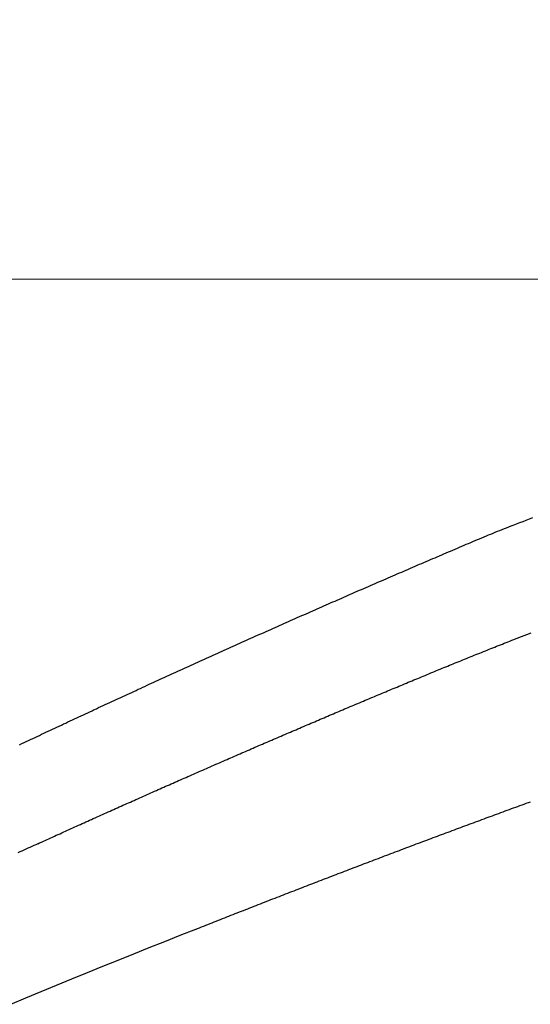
# Model space of a CAD drawing. Header units: millimetres. Extents: x -604189 to 881711, y -381903 to -7297.
# Tile 538 of 656: x -579668 to -579599, y -163963 to -163831. Entities that reach past the tile are written whole.
import ezdxf

# ---------------------------------------------------------------- set-up
doc = ezdxf.new("R2010")
doc.units = ezdxf.units.MM
doc.header["$LTSCALE"] = 100
doc.linetypes.add('0.5_0.5', pattern=[1, 0.5, -0.5])
doc.linetypes.add('ACAD_ISO04W100', pattern=[30.5, 24, -3, 0.5, -3])
doc.layers.get('Defpoints').update_dxf_attribs({"color": 30})
doc.layers.add('OPIS', color=7, linetype='Continuous')
doc.layers.add('strop osie', color=80, linetype='ACAD_ISO04W100', lineweight=5)
doc.styles.get("Standard").update_dxf_attribs({"font": 'romans.shx', "width": 0.5})
doc.dimstyles.new('1 50', dxfattribs={"dimtxt": 150, "dimasz": 80, "dimexe": 1, "dimexo": 1, "dimgap": 20, "dimtad": 1, "dimdec": 0, "dimlfac": 0.1, "dimtxsty": 'Standard', "dimblk": 'ARCHTICK', "dimcen": 200, "dimclrd": 2, "dimadec": 1, "dimazin": 0, "dimtfac": 1, "dimtdec": 0, "dimtmove": 0, "dimatfit": 3, "dimldrblk": 'ARCHTICK', "dimfxl": 120, "dimfxlon": 1, "dimtfill": 1, "dimarcsym": 0})

# ---------------------------------------------------------------- blocks, each defined once
blk = doc.blocks.new('_ArchTick')
at = {"layer": 'strop osie', "color": 0, "const_width": 0.15}
blk.add_lwpolyline([(-0.5, -0.5), (0.5, 0.5)], dxfattribs=at)
blk = doc.blocks.new('*D3294')
at = {"layer": 'Defpoints', "color": 0, "linetype": 'ByBlock', "lineweight": 5, "transparency": 16777216}
for p in [(-595783.13, -159420.3), (-593748.92, -159420.3), (-552118.94, -179940.3)]:
    blk.add_point(p, dxfattribs=at)
at = {"layer": 'OPIS', "color": 0, "linetype": 'Continuous', "lineweight": -2, "transparency": 16777216}
for p, q in [((-595723.13, -159420.3), (-595784.13, -159420.3)), ((-595723.13, -179940.3), (-595784.13, -179940.3))]:
    blk.add_line(p, q, dxfattribs=at)
at = {"layer": 'OPIS', "color": 2, "lineweight": -2, "transparency": 16777216}
blk.add_line((-595783.13, -179940.3), (-595783.13, -159420.3), dxfattribs=at)
at = {"layer": 'OPIS', "color": 2, "linetype": 'ByBlock', "lineweight": -2, "transparency": 16777216, "xscale": 80, "yscale": 80, "zscale": 80}
for p, rotation in [((-595783.13, -159420.3), 90), ((-595783.13, -179940.3), 270)]:
    blk.add_blockref('_ArchTick', p, dxfattribs=dict(at, rotation=rotation))
at = {"layer": 'OPIS', "color": 0, "linetype": 'ByBlock', "lineweight": 13, "transparency": 16777216, "insert": (-595878.13, -169680.3), "char_height": 150, "attachment_point": 5, "rotation": 90, "bg_fill": 3, "box_fill_scale": 1.1, "bg_fill_color": 256, "bg_fill_true_color": 13158600, "bg_fill_transparency": 0}
blk.add_mtext('2052', dxfattribs=at)

msp = doc.modelspace()

# ---------------------------------------------------------------- dimensions: what is measured, and where the dimension line sits
at = {"layer": 'OPIS', "color": 0, "linetype": 'ByBlock', "lineweight": 13}
dim = msp.add_linear_dim(base=(-595783.13, -159420.3), p1=(-552118.94, -179940.3), p2=(-593748.92, -159420.3), angle=90, dimstyle='1 50', override={"dimtmove": 1, "dimfxl": 60, "dimarcsym": 1}, dxfattribs=at)
dim.commit()
dim.dimension.update_dxf_attribs({"geometry": '*D3294', "text_midpoint": (-595878.13, -169680.3)})

# ---------------------------------------------------------------- next in the draw order: hatches: boundary and pattern name
at = {"layer": 'OPIS', "linetype": '0.5_0.5', "lineweight": 13}
h = msp.add_hatch(dxfattribs=at)
h.set_pattern_fill('ANSI37', color=0, scale=130)
h.set_pattern_definition([(45, (-597218.54, 256668.8), (-291.85832, 291.85832), []), (135, (-597218.54, 256668.8), (-291.85832, -291.85832), [])])
edge = h.paths.add_edge_path(flags=16)
edge.add_line((-570958.92, -168985.28), (-571058.92, -168985.28))
edge.add_line((-571058.92, -168985.28), (-572598.92, -168985.28))
edge.add_line((-572598.92, -168985.28), (-572598.92, -170470.3))
edge.add_line((-572598.92, -170470.3), (-570825.76, -170470.3))
edge.add_arc((-570508.92, -170339.1), 342.94, 180, 202.4936, ccw=False)
edge.add_arc((-570508.92, -170339.1), 342.94, 90, 180, ccw=False)
edge.add_line((-570508.92, -169996.16), (-570508.92, -169764.7))
edge.add_arc((-570058.92, -168985.28), 900, 180, 240, ccw=False)
edge = h.paths.add_edge_path(flags=17)
edge.add_line((-569358.92, -170085.28), (-569358.92, -168985.28))
edge.add_line((-569358.92, -168985.28), (-569358.92, -168985.28))
edge.add_line((-569358.92, -168985.28), (-569958.92, -168985.28))
edge.add_line((-569958.92, -168985.28), (-570058.92, -168985.28))
edge.add_line((-570058.92, -168985.28), (-570058.92, -168925.28))
edge.add_line((-570058.92, -168925.28), (-569958.92, -168925.28))
edge.add_line((-569958.92, -168925.28), (-569958.92, -168865.28))
edge.add_line((-569958.92, -168865.28), (-569358.92, -168865.28))
edge.add_line((-569358.92, -168865.28), (-569358.92, -166865.28))
edge.add_line((-569358.92, -166865.28), (-574098.92, -166865.29))
edge.add_line((-574098.92, -166865.29), (-574098.91, -171970.3))
edge.add_line((-574098.91, -171970.3), (-572608.91, -171970.3))
edge.add_line((-572608.91, -171970.3), (-571504.91, -170590.3))
edge.add_line((-571504.91, -170590.3), (-572718.92, -170590.3))
edge.add_line((-572718.92, -170590.3), (-572718.92, -168865.28))
edge.add_line((-572718.92, -168865.28), (-571058.92, -168865.28))
edge.add_line((-571058.92, -168865.28), (-571058.92, -168925.28))
edge.add_line((-571058.92, -168925.28), (-570958.92, -168925.28))
edge.add_line((-570958.92, -168925.28), (-570958.92, -168985.28))
edge.add_arc((-570058.92, -168985.28), 900, 180, 240)
edge.add_line((-570508.92, -169764.7), (-570508.92, -169996.16))
edge.add_arc((-570508.92, -170339.1), 342.94, 0, 90, ccw=False)
edge.add_arc((-570508.92, -170339.1), 342.94, 208.9799, 360, ccw=False)
edge.add_line((-570808.91, -170505.25), (-570808.91, -171171.09))
edge.add_arc((-570808.91, -171220.3), 49.21, 0, 90, ccw=False)
edge.add_arc((-570808.91, -171220.3), 49.21, 270, 360, ccw=False)
edge.add_line((-570808.91, -171269.51), (-570808.91, -171970.3))
edge.add_line((-570808.91, -171970.3), (-569358.91, -171970.3))
edge.add_line((-569358.91, -171970.3), (-569358.92, -170085.28))
h.paths.add_polyline_path([(-561118.92, -159870.3), (-590334.66, -159870.3), (-590334.66, -161470.3), (-562318.92, -161470.3), (-562318.92, -172095.29), (-561118.92, -172095.29), (-561118.92, -168350.3), (-552073.92, -168350.3), (-552073.92, -167150.3), (-561118.92, -167150.3)])
h.paths.add_polyline_path([(-572856.93, -169813.68), (-569451.07, -169813.68), (-569451.07, -169408.68), (-572856.93, -169408.68)], flags=16)
at = {"layer": 'OPIS', "linetype": 'ByBlock', "lineweight": 15}
h = msp.add_hatch(dxfattribs=at)
h.set_pattern_fill('ANSI37', color=0, scale=80, angle=45)
h.set_pattern_definition([(90, (-298582.96, 32475.8), (-254, 0), []), (180, (-298582.96, 32475.8), (-3e-14, -254), [])])
edge = h.paths.add_edge_path()
edge.add_arc((-579589.09, -167378.93), 50, 0, 90)
edge.add_line((-579589.09, -167328.93), (-579794.09, -167328.93))
edge.add_arc((-579794.09, -167378.93), 50, 89.9996, 180)
edge.add_line((-579844.09, -167378.93), (-579844.09, -167822.93))
edge.add_arc((-579794.09, -167822.93), 50, 180, 270)
edge.add_line((-579794.09, -167872.93), (-579589.09, -167872.93))
edge.add_arc((-579589.09, -167822.93), 50, 270.0014, 360)
edge.add_line((-579539.09, -167822.93), (-579539.09, -167378.93))
edge = h.paths.add_edge_path()
edge.add_arc((-579589.09, -167378.93), 50, 0, 90)
edge.add_line((-579589.09, -167328.93), (-579794.09, -167328.93))
edge.add_arc((-579794.09, -167378.93), 50, 89.9996, 180)
edge.add_line((-579844.09, -167378.93), (-579844.09, -167822.93))
edge.add_arc((-579794.09, -167822.93), 50, 180, 270)
edge.add_line((-579794.09, -167872.93), (-579589.09, -167872.93))
edge.add_arc((-579589.09, -167822.93), 50, 270.0014, 360)
edge.add_line((-579539.09, -167822.93), (-579539.09, -167378.93))
edge = h.paths.add_edge_path()
edge.add_line((-579899.09, -167300.93), (-579424.09, -167300.93))
edge.add_line((-579424.09, -167300.93), (-579424.09, -167900.93))
edge.add_line((-579424.09, -167900.93), (-579898.79, -167900.93))
edge.add_arc((-579899.09, -167892.94), 8, 180, 272.1285, ccw=False)
edge.add_line((-579907.09, -167892.94), (-579907.09, -167308.93))
edge.add_arc((-579899.09, -167308.93), 8, 90.0036, 180, ccw=False)
h.paths.add_polyline_path([(-581519.93, -164217.83), (-581520, -164223.09), (-581520.08, -164228.35), (-581520.16, -164233.62), (-581520.24, -164238.88), (-581520.32, -164244.14), (-581520.4, -164249.41), (-581520.49, -164254.67), (-581520.58, -164259.93), (-581520.67, -164265.19), (-581520.77, -164270.46), (-581520.86, -164275.72), (-581520.96, -164280.98), (-581521.06, -164286.24), (-581521.17, -164291.51), (-581521.28, -164296.77), (-581521.39, -164302.03), (-581521.5, -164307.29), (-581521.61, -164312.56), (-581521.73, -164317.82), (-581521.85, -164323.08), (-581521.97, -164328.34), (-581522.1, -164333.6), (-581522.22, -164338.87), (-581522.35, -164344.13), (-581522.49, -164349.39), (-581522.62, -164354.65), (-581522.76, -164359.91), (-581522.9, -164365.17), (-581523.04, -164370.44), (-581523.19, -164375.7), (-581523.34, -164380.96), (-581523.49, -164386.22), (-581523.64, -164391.48), (-581523.8, -164396.74), (-581523.95, -164402), (-581874.49, -164402), (-581874.66, -164396.2), (-581874.83, -164390.39), (-581875, -164384.59), (-581875.17, -164378.78), (-581875.33, -164372.98), (-581875.49, -164367.17), (-581875.64, -164361.36), (-581875.8, -164355.56), (-581875.95, -164349.75), (-581876.09, -164343.95), (-581876.23, -164338.14), (-581876.37, -164332.33), (-581876.51, -164326.53), (-581876.65, -164320.72), (-581876.78, -164314.91), (-581876.9, -164309.11), (-581877.03, -164303.3), (-581877.15, -164297.49), (-581877.27, -164291.69), (-581877.38, -164285.88), (-581877.5, -164280.07), (-581877.61, -164274.27), (-581877.71, -164268.46), (-581877.82, -164262.65), (-581877.92, -164256.85), (-581878.01, -164251.04), (-581878.11, -164245.23), (-581878.2, -164239.42), (-581878.29, -164233.62), (-581878.37, -164227.81), (-581878.45, -164222), (-581878.53, -164216.2), (-581878.61, -164210.39), (-581878.68, -164204.58), (-581878.75, -164198.77), (-581878.82, -164192.97), (-581878.88, -164187.16), (-581878.94, -164181.35), (-581879, -164175.54), (-581879.05, -164169.74), (-581879.1, -164163.93), (-581879.15, -164158.12), (-581879.19, -164152.31), (-581879.23, -164146.5), (-581879.27, -164140.7), (-581879.3, -164134.89), (-581879.33, -164129.08), (-581879.36, -164123.27), (-581879.39, -164117.46), (-581879.41, -164111.66), (-581879.44, -164105.85), (-581879.46, -164100.04), (-581879.47, -164094.23), (-581879.48, -164088.43), (-581879.47, -164082.62), (-581879.45, -164076.81), (-581879.41, -164071), (-581879.35, -164065.19), (-581879.27, -164059.39), (-581879.17, -164053.58), (-581879.05, -164047.77), (-581878.92, -164041.97), (-581878.76, -164036.16), (-581878.58, -164030.36), (-581878.38, -164024.55), (-581878.16, -164018.75), (-581877.91, -164012.94), (-581877.64, -164007.14), (-581877.34, -164001.34), (-581877.01, -163995.54), (-581876.64, -163989.75), (-581876.24, -163983.95), (-581875.8, -163978.16), (-581875.3, -163972.38), (-581874.75, -163966.59), (-581874.13, -163960.82), (-581873.42, -163955.06), (-581872.6, -163949.31), (-581871.67, -163943.57), (-581870.6, -163937.87), (-581869.36, -163932.19), (-581867.94, -163926.56), (-581866.3, -163920.99), (-581864.42, -163915.5), (-581862.25, -163910.11), (-581859.74, -163904.87), (-581856.87, -163899.82), (-581853.58, -163895.04), (-581849.85, -163890.59), (-581845.67, -163886.56), (-581841.11, -163882.98), (-581836.22, -163879.83), (-581831.1, -163877.11), (-581825.78, -163874.76), (-581820.34, -163872.76), (-581814.78, -163871.06), (-581809.15, -163869.64), (-581803.47, -163868.44), (-581797.75, -163867.44), (-581792, -163866.6), (-581786.23, -163865.9), (-581780.46, -163865.3), (-581774.67, -163864.78), (-581768.88, -163864.33), (-581763.09, -163863.96), (-581757.29, -163863.65), (-581751.49, -163863.39), (-581745.68, -163863.19), (-581739.87, -163863.03), (-581734.07, -163862.91), (-581728.26, -163862.82), (-581722.45, -163862.76), (-581716.65, -163862.73), (-581710.84, -163862.71), (-581705.03, -163862.7), (-581699.22, -163862.7), (-581693.96, -163862.7), (-581688.69, -163862.7), (-581683.43, -163862.72), (-581678.17, -163862.74), (-581672.9, -163862.79), (-581667.64, -163862.85), (-581662.38, -163862.94), (-581657.12, -163863.06), (-581651.86, -163863.22), (-581646.6, -163863.41), (-581641.34, -163863.64), (-581636.08, -163863.92), (-581630.83, -163864.25), (-581625.58, -163864.63), (-581620.33, -163865.08), (-581615.1, -163865.59), (-581609.86, -163866.17), (-581604.64, -163866.85), (-581599.44, -163867.64), (-581594.26, -163868.58), (-581589.12, -163869.68), (-581584.01, -163870.97), (-581578.97, -163872.47), (-581574.01, -163874.23), (-581569.15, -163876.26), (-581564.44, -163878.59), (-581559.9, -163881.25), (-581555.58, -163884.27), (-581551.55, -163887.65), (-581547.86, -163891.39), (-581544.53, -163895.47), (-581541.57, -163899.82), (-581538.95, -163904.39), (-581536.64, -163909.11), (-581534.61, -163913.97), (-581532.82, -163918.92), (-581531.24, -163923.94), (-581529.85, -163929.02), (-581528.64, -163934.14), (-581527.56, -163939.29), (-581526.62, -163944.47), (-581525.78, -163949.66), (-581525.05, -163954.88), (-581524.4, -163960.1), (-581523.82, -163965.33), (-581523.3, -163970.57), (-581522.84, -163975.81), (-581522.42, -163981.06), (-581522.04, -163986.31), (-581521.69, -163991.56), (-581521.36, -163996.81), (-581521.07, -164002.07), (-581520.8, -164007.32), (-581520.55, -164012.58), (-581520.32, -164017.84), (-581520.12, -164023.1), (-581519.93, -164028.36), (-581519.76, -164033.62), (-581519.61, -164038.88), (-581519.47, -164044.14), (-581519.35, -164049.41), (-581519.25, -164054.67), (-581519.17, -164059.93), (-581519.1, -164065.19), (-581519.04, -164070.46), (-581519, -164075.72), (-581518.98, -164080.98), (-581518.96, -164086.25), (-581518.96, -164091.51), (-581518.97, -164096.77), (-581518.99, -164102.04), (-581519.01, -164107.3), (-581519.03, -164112.56), (-581519.06, -164117.83), (-581519.08, -164123.09), (-581519.11, -164128.35), (-581519.13, -164133.62), (-581519.16, -164138.88), (-581519.2, -164144.14), (-581519.23, -164149.41), (-581519.27, -164154.67), (-581519.31, -164159.93), (-581519.35, -164165.2), (-581519.4, -164170.46), (-581519.45, -164175.72), (-581519.5, -164180.99), (-581519.55, -164186.25), (-581519.61, -164191.51), (-581519.67, -164196.78), (-581519.73, -164202.04), (-581519.79, -164207.3), (-581519.86, -164212.57)])
h.paths.add_polyline_path([(-582118.92, -164407.05), (-579418.92, -164407.05), (-579418.92, -162910.78), (-582118.92, -162910.78)])
h.paths.add_polyline_path([(-581950.72, -164839.22), (-581944.91, -164839.13), (-581939.1, -164839.03), (-581933.3, -164838.94), (-581927.49, -164838.85), (-581921.68, -164838.77), (-581915.87, -164838.69), (-581910.07, -164838.61), (-581904.26, -164838.53), (-581898.45, -164838.46), (-581892.64, -164838.39), (-581886.84, -164838.32), (-581881.03, -164838.26), (-581875.22, -164838.2), (-581869.41, -164838.14), (-581863.61, -164838.09), (-581857.8, -164838.04), (-581851.99, -164837.99), (-581846.18, -164837.95), (-581840.37, -164837.91), (-581834.57, -164837.87), (-581828.76, -164837.84), (-581822.95, -164837.81), (-581817.14, -164837.78), (-581811.34, -164837.75), (-581805.53, -164837.73), (-581799.72, -164837.7), (-581793.91, -164837.68), (-581788.1, -164837.67), (-581782.3, -164837.66), (-581776.49, -164837.67), (-581770.68, -164837.69), (-581764.87, -164837.73), (-581759.06, -164837.79), (-581753.26, -164837.87), (-581747.45, -164837.97), (-581741.64, -164838.09), (-581735.84, -164838.22), (-581730.03, -164838.38), (-581724.23, -164838.56), (-581718.42, -164838.76), (-581712.62, -164838.98), (-581706.81, -164839.23), (-581701.01, -164839.5), (-581695.21, -164839.8), (-581689.41, -164840.13), (-581683.62, -164840.5), (-581677.82, -164840.9), (-581672.03, -164841.35), (-581666.25, -164841.84), (-581660.46, -164842.39), (-581654.69, -164843.01), (-581648.93, -164843.72), (-581643.18, -164844.54), (-581637.44, -164845.47), (-581631.74, -164846.54), (-581626.06, -164847.78), (-581620.43, -164849.2), (-581614.86, -164850.84), (-581609.37, -164852.72), (-581603.98, -164854.9), (-581598.74, -164857.4), (-581593.69, -164860.27), (-581588.91, -164863.56), (-581584.46, -164867.29), (-581580.43, -164871.47), (-581576.85, -164876.04), (-581573.7, -164880.92), (-581570.98, -164886.04), (-581568.63, -164891.36), (-581566.63, -164896.8), (-581564.93, -164902.36), (-581563.51, -164907.99), (-581562.31, -164913.67), (-581561.31, -164919.39), (-581560.47, -164925.14), (-581559.77, -164930.91), (-581559.17, -164936.68), (-581558.65, -164942.47), (-581558.2, -164948.26), (-581557.83, -164954.05), (-581557.52, -164959.85), (-581557.26, -164965.66), (-581557.06, -164971.46), (-581556.9, -164977.27), (-581556.78, -164983.07), (-581556.69, -164988.88), (-581556.63, -164994.69), (-581556.6, -165000.5), (-581556.58, -165006.3), (-581556.57, -165012.11), (-581556.57, -165017.92), (-581556.57, -165023.18), (-581556.57, -165028.45), (-581556.59, -165033.71), (-581556.61, -165038.97), (-581556.66, -165044.24), (-581556.72, -165049.5), (-581556.81, -165054.76), (-581556.93, -165060.02), (-581557.09, -165065.29), (-581557.28, -165070.55), (-581557.51, -165075.8), (-581557.79, -165081.06), (-581558.12, -165086.31), (-581558.5, -165091.56), (-581558.95, -165096.81), (-581559.46, -165102.05), (-581560.04, -165107.28), (-581560.72, -165112.5), (-581561.51, -165117.7), (-581562.45, -165122.88), (-581563.55, -165128.03), (-581564.84, -165133.13), (-581566.34, -165138.17), (-581568.1, -165143.13), (-581570.13, -165147.99), (-581572.46, -165152.71), (-581575.12, -165157.24), (-581578.14, -165161.56), (-581581.52, -165165.59), (-581585.26, -165169.28), (-581589.34, -165172.61), (-581593.69, -165175.57), (-581598.26, -165178.19), (-581602.98, -165180.5), (-581607.84, -165182.53), (-581612.79, -165184.32), (-581617.81, -165185.9), (-581622.89, -165187.29), (-581628.01, -165188.51), (-581633.16, -165189.58), (-581638.34, -165190.52), (-581643.53, -165191.36), (-581648.75, -165192.09), (-581653.97, -165192.74), (-581659.2, -165193.32), (-581664.44, -165193.84), (-581669.68, -165194.3), (-581674.93, -165194.72), (-581680.18, -165195.1), (-581685.43, -165195.46), (-581690.68, -165195.78), (-581695.94, -165196.07), (-581701.19, -165196.34), (-581706.45, -165196.59), (-581711.71, -165196.82), (-581716.97, -165197.03), (-581722.23, -165197.21), (-581727.49, -165197.38), (-581732.75, -165197.53), (-581738.01, -165197.67), (-581743.28, -165197.79), (-581748.54, -165197.89), (-581753.8, -165197.97), (-581759.06, -165198.05), (-581764.33, -165198.1), (-581769.59, -165198.14), (-581774.85, -165198.17), (-581780.12, -165198.18), (-581785.38, -165198.18), (-581790.64, -165198.17), (-581795.91, -165198.15), (-581801.17, -165198.13), (-581806.43, -165198.11), (-581811.7, -165198.08), (-581816.96, -165198.06), (-581822.22, -165198.03), (-581827.49, -165198.01), (-581832.75, -165197.98), (-581838.01, -165197.94), (-581843.28, -165197.91), (-581848.54, -165197.87), (-581853.8, -165197.83), (-581859.07, -165197.79), (-581864.33, -165197.74), (-581869.59, -165197.69), (-581874.86, -165197.64), (-581880.12, -165197.59), (-581885.38, -165197.53), (-581890.65, -165197.47), (-581895.91, -165197.41), (-581901.17, -165197.35), (-581906.44, -165197.28), (-581911.7, -165197.21), (-581916.96, -165197.14), (-581922.23, -165197.06), (-581927.49, -165196.99), (-581932.75, -165196.91), (-581938.01, -165196.82), (-581943.28, -165196.74), (-581948.54, -165196.65), (-581953.8, -165196.56), (-581959.06, -165196.47), (-581964.33, -165196.38), (-581969.59, -165196.28), (-581974.85, -165196.18), (-581980.11, -165196.08), (-581985.38, -165195.97), (-581990.64, -165195.86), (-581995.9, -165195.76), (-582001.16, -165195.64), (-582006.43, -165195.53), (-582011.69, -165195.41), (-582016.95, -165195.29), (-582022.21, -165195.17), (-582027.47, -165195.04), (-582032.74, -165194.92), (-582038, -165194.79), (-582043.26, -165194.65), (-582048.52, -165194.52), (-582053.78, -165194.38), (-582059.04, -165194.24), (-582064.31, -165194.1), (-582069.57, -165193.95), (-582074.83, -165193.8), (-582080.09, -165193.65), (-582085.35, -165193.5), (-582090.61, -165193.35), (-582095.87, -165193.19), (-582095.87, -164842.65), (-582090.07, -164842.48), (-582084.26, -164842.31), (-582078.46, -164842.14), (-582072.65, -164841.97), (-582066.85, -164841.81), (-582061.04, -164841.65), (-582055.23, -164841.5), (-582049.43, -164841.35), (-582043.62, -164841.2), (-582037.82, -164841.05), (-582032.01, -164840.91), (-582026.2, -164840.77), (-582020.4, -164840.63), (-582014.59, -164840.5), (-582008.78, -164840.36), (-582002.98, -164840.24), (-581997.17, -164840.11), (-581991.37, -164839.99), (-581985.56, -164839.87), (-581979.75, -164839.76), (-581973.94, -164839.64), (-581968.14, -164839.53), (-581962.33, -164839.43), (-581956.52, -164839.32)])
edge = h.paths.add_edge_path()
edge.add_arc((-581748.92, -162268.54), 50, 0, 90.0004)
edge.add_line((-581748.92, -162218.54), (-581953.92, -162218.54))
edge.add_arc((-581953.92, -162268.54), 50, 90.0009, 180)
edge.add_line((-582003.92, -162268.54), (-582003.92, -162712.54))
edge.add_arc((-581953.92, -162712.54), 50, 180, 270.0022)
edge.add_line((-581953.92, -162762.54), (-581748.92, -162762.54))
edge.add_arc((-581748.92, -162712.54), 50, 270.0009, 360)
edge.add_line((-581698.92, -162712.54), (-581698.92, -162268.54))
edge = h.paths.add_edge_path()
edge.add_arc((-581748.92, -161668.54), 50, 0, 90.0004)
edge.add_line((-581748.92, -161618.54), (-581953.92, -161618.54))
edge.add_arc((-581953.92, -161668.54), 50, 90.0009, 180)
edge.add_line((-582003.92, -161668.54), (-582003.92, -162112.54))
edge.add_arc((-581953.92, -162112.54), 50, 180, 270.0022)
edge.add_line((-581953.92, -162162.54), (-581748.92, -162162.54))
edge.add_arc((-581748.92, -162112.54), 50, 270.0009, 360)
edge.add_line((-581698.92, -162112.54), (-581698.92, -161668.54))
h.paths.add_polyline_path([(-582118.92, -162790.54), (-579418.92, -162790.54), (-579418.92, -161590.54), (-582118.92, -161590.54)])
edge = h.paths.add_edge_path()
edge.add_arc((-579794.09, -168270), 50, 89.9996, 180)
edge.add_line((-579844.09, -168270), (-579844.09, -168714))
edge.add_arc((-579794.09, -168714), 50, 180, 270)
edge.add_line((-579794.09, -168764), (-579589.09, -168764))
edge.add_arc((-579589.09, -168714), 50, 270.0014, 360)
edge.add_line((-579539.09, -168714), (-579539.09, -168270))
edge.add_arc((-579589.09, -168270), 50, 0, 90)
edge.add_line((-579589.09, -168220), (-579794.09, -168220))
edge = h.paths.add_edge_path()
edge.add_arc((-579589.09, -169161.08), 50, 0, 90)
edge.add_line((-579589.09, -169111.08), (-579794.09, -169111.08))
edge.add_arc((-579794.09, -169161.08), 50, 89.9996, 180)
edge.add_line((-579844.09, -169161.08), (-579844.09, -169605.08))
edge.add_arc((-579794.09, -169605.08), 50, 180, 270)
edge.add_line((-579794.09, -169655.08), (-579589.09, -169655.08))
edge.add_arc((-579589.09, -169605.08), 50, 270.0014, 360)
edge.add_line((-579539.09, -169605.08), (-579539.09, -169161.08))
edge = h.paths.add_edge_path()
edge.add_arc((-579794.09, -170052.15), 50, 89.9996, 180)
edge.add_line((-579844.09, -170052.15), (-579844.09, -170496.15))
edge.add_arc((-579794.09, -170496.15), 50, 180, 270)
edge.add_line((-579794.09, -170546.15), (-579589.09, -170546.15))
edge.add_arc((-579589.09, -170496.15), 50, 270.0014, 360)
edge.add_line((-579539.09, -170496.15), (-579539.09, -170052.15))
edge.add_arc((-579589.09, -170052.15), 50, 0, 90)
edge.add_line((-579589.09, -170002.15), (-579794.09, -170002.15))
edge = h.paths.add_edge_path()
edge.add_arc((-579794.09, -170943.22), 50, 89.9996, 180)
edge.add_line((-579844.09, -170943.22), (-579844.09, -171387.22))
edge.add_arc((-579794.09, -171387.22), 50, 180, 270)
edge.add_line((-579794.09, -171437.22), (-579589.09, -171437.22))
edge.add_arc((-579589.09, -171387.22), 50, 270.0014, 360)
edge.add_line((-579539.09, -171387.22), (-579539.09, -170943.22))
edge.add_arc((-579589.09, -170943.22), 50, 0, 90)
edge.add_line((-579589.09, -170893.22), (-579794.09, -170893.22))
h.paths.add_polyline_path([(-579418.92, -164527.29), (-582118.92, -164527.29), (-582118.92, -171970.3), (-579418.92, -171970.3)])

# ---------------------------------------------------------------- next in the draw order: linework, layer by layer
at = {"color": 0, "linetype": 'ByBlock'}
msp.add_lwpolyline([(-579644.25, -163953.04, 0.01172), (-579709.99, -163980.87)], format="xyb", dxfattribs=at)
at = {"color": 0}
for points in [[(-579601.7, -163898.93, 0), (-579601.26, -163898.76, 0), (-579600.83, -163898.59, 0), (-579600.39, -163898.43, 0), (-579599.96, -163898.26, 0), (-579599.52, -163898.1, 0), (-579599.08, -163897.93, 0)], [(-579667.76, -163928.32, 0), (-579667.46, -163928.18, 0), (-579667.17, -163928.04, 0), (-579666.88, -163927.9, 0), (-579666.58, -163927.76, 0), (-579666.29, -163927.62, 0), (-579666, -163927.48, 0), (-579665.7, -163927.35, 0), (-579665.41, -163927.21, 0), (-579665.12, -163927.07, 0), (-579664.82, -163926.93, 0), (-579664.53, -163926.79, 0), (-579664.24, -163926.66, 0), (-579663.94, -163926.52, 0), (-579663.65, -163926.38, 0), (-579663.36, -163926.24, 0), (-579663.06, -163926.1, 0), (-579662.77, -163925.97, 0), (-579662.48, -163925.83, 0), (-579662.18, -163925.69, 0), (-579661.89, -163925.55, 0), (-579661.59, -163925.42, 0), (-579661.3, -163925.28, 0), (-579661.01, -163925.14, 0), (-579660.71, -163925, 0), (-579660.42, -163924.87, 0), (-579660.13, -163924.73, 0), (-579659.83, -163924.59, 0), (-579659.54, -163924.46, 0), (-579659.24, -163924.32, 0), (-579658.95, -163924.18, 0), (-579658.66, -163924.04, 0), (-579658.36, -163923.91, 0), (-579658.07, -163923.77, 0), (-579657.77, -163923.63, 0), (-579657.48, -163923.5, 0), (-579657.19, -163923.36, 0), (-579656.89, -163923.22, 0), (-579656.6, -163923.09, 0), (-579656.3, -163922.95, 0), (-579656.01, -163922.81, 0), (-579655.71, -163922.68, 0), (-579655.42, -163922.54, 0), (-579655.13, -163922.41, 0), (-579654.83, -163922.27, 0), (-579654.54, -163922.13, 0), (-579654.24, -163922, 0), (-579653.95, -163921.86, 0), (-579653.65, -163921.73, 0), (-579653.36, -163921.59, 0), (-579653.07, -163921.45, 0), (-579652.77, -163921.32, 0), (-579652.48, -163921.18, 0), (-579652.18, -163921.05, 0), (-579651.89, -163920.91, 0), (-579651.59, -163920.78, 0), (-579651.3, -163920.64, 0), (-579651, -163920.51, 0), (-579650.71, -163920.37, 0), (-579650.41, -163920.24, 0), (-579650.12, -163920.1, 0), (-579649.82, -163919.97, 0), (-579649.53, -163919.83, 0), (-579649.24, -163919.7, 0), (-579648.94, -163919.56, 0), (-579648.65, -163919.43, 0), (-579648.35, -163919.29, 0), (-579648.06, -163919.16, 0), (-579647.76, -163919.02, 0), (-579647.47, -163918.89, 0), (-579647.17, -163918.75, 0), (-579646.88, -163918.62, 0), (-579646.58, -163918.48, 0), (-579646.29, -163918.35, 0), (-579645.99, -163918.21, 0), (-579645.69, -163918.08, 0), (-579645.4, -163917.95, 0), (-579645.1, -163917.81, 0), (-579644.81, -163917.68, 0), (-579644.51, -163917.54, 0), (-579644.22, -163917.41, 0), (-579643.92, -163917.28, 0), (-579643.63, -163917.14, 0), (-579643.33, -163917.01, 0), (-579643.04, -163916.87, 0), (-579642.74, -163916.74, 0), (-579642.45, -163916.61, 0), (-579642.15, -163916.47, 0), (-579641.86, -163916.34, 0), (-579641.56, -163916.21, 0), (-579641.26, -163916.07, 0), (-579640.97, -163915.94, 0), (-579640.67, -163915.81, 0), (-579640.38, -163915.67, 0), (-579640.08, -163915.54, 0), (-579639.79, -163915.41, 0), (-579639.49, -163915.27, 0), (-579639.19, -163915.14, 0), (-579638.9, -163915.01, 0), (-579638.6, -163914.88, 0), (-579638.31, -163914.74, 0), (-579638.01, -163914.61, 0), (-579637.72, -163914.48, 0), (-579637.42, -163914.34, 0), (-579637.12, -163914.21, 0), (-579636.83, -163914.08, 0), (-579636.53, -163913.95, 0), (-579636.24, -163913.81, 0), (-579635.94, -163913.68, 0), (-579635.64, -163913.55, 0), (-579635.35, -163913.42, 0), (-579635.05, -163913.29, 0), (-579634.76, -163913.15, 0), (-579634.46, -163913.02, 0), (-579634.16, -163912.89, 0), (-579633.87, -163912.76, 0), (-579633.57, -163912.63, 0), (-579633.27, -163912.49, 0), (-579632.98, -163912.36, 0), (-579632.68, -163912.23, 0), (-579632.39, -163912.1, 0), (-579632.09, -163911.97, 0), (-579631.79, -163911.84, 0), (-579631.5, -163911.7, 0), (-579631.2, -163911.57, 0), (-579630.9, -163911.44, 0), (-579630.61, -163911.31, 0), (-579630.31, -163911.18, 0), (-579630.01, -163911.05, 0), (-579629.72, -163910.92, 0), (-579629.42, -163910.79, 0), (-579629.12, -163910.66, 0), (-579628.83, -163910.52, 0), (-579628.53, -163910.39, 0), (-579628.23, -163910.26, 0), (-579627.94, -163910.13, 0), (-579627.64, -163910, 0), (-579627.34, -163909.87, 0), (-579627.05, -163909.74, 0), (-579626.75, -163909.61, 0), (-579626.45, -163909.48, 0), (-579626.16, -163909.35, 0), (-579625.86, -163909.22, 0), (-579625.56, -163909.09, 0), (-579625.26, -163908.96, 0), (-579624.97, -163908.83, 0), (-579624.67, -163908.7, 0), (-579624.37, -163908.57, 0), (-579624.08, -163908.44, 0), (-579623.78, -163908.31, 0), (-579623.48, -163908.18, 0), (-579623.19, -163908.05, 0), (-579622.89, -163907.92, 0), (-579622.59, -163907.79, 0), (-579622.29, -163907.66, 0), (-579622, -163907.53, 0), (-579621.7, -163907.4, 0), (-579621.4, -163907.27, 0), (-579621.1, -163907.14, 0), (-579620.81, -163907.01, 0), (-579620.51, -163906.88, 0), (-579620.21, -163906.75, 0), (-579619.91, -163906.63, 0), (-579619.62, -163906.5, 0), (-579619.32, -163906.37, 0), (-579619.02, -163906.24, 0), (-579618.72, -163906.11, 0), (-579618.43, -163905.98, 0), (-579618.13, -163905.85, 0), (-579617.83, -163905.72, 0), (-579617.53, -163905.6, 0), (-579617.24, -163905.47, 0), (-579616.94, -163905.34, 0), (-579616.64, -163905.21, 0), (-579616.34, -163905.08, 0), (-579616.05, -163904.95, 0), (-579615.75, -163904.82, 0), (-579615.45, -163904.7, 0), (-579615.15, -163904.57, 0), (-579614.85, -163904.44, 0), (-579614.56, -163904.31, 0), (-579614.26, -163904.18, 0), (-579613.96, -163904.06, 0), (-579613.66, -163903.93, 0), (-579613.37, -163903.8, 0), (-579613.07, -163903.67, 0), (-579612.77, -163903.54, 0), (-579612.47, -163903.42, 0), (-579612.17, -163903.29, 0), (-579611.88, -163903.16, 0), (-579611.58, -163903.03, 0), (-579611.28, -163902.91, 0), (-579610.98, -163902.78, 0), (-579610.68, -163902.65, 0), (-579610.38, -163902.52, 0), (-579610.09, -163902.4, 0), (-579609.79, -163902.27, 0), (-579609.49, -163902.14, 0), (-579609.19, -163902.01, 0), (-579608.89, -163901.89, 0), (-579608.6, -163901.76, 0), (-579608.3, -163901.63, 0), (-579608, -163901.5, 0), (-579607.7, -163901.38, 0), (-579607.4, -163901.25, 0), (-579607.1, -163901.13, 0), (-579606.8, -163901, 0), (-579606.5, -163900.87, 0), (-579606.21, -163900.75, 0), (-579605.91, -163900.62, 0), (-579605.61, -163900.5, 0), (-579605.31, -163900.38, 0), (-579605.01, -163900.25, 0), (-579604.71, -163900.13, 0), (-579604.41, -163900.01, 0), (-579604.11, -163899.88, 0), (-579603.81, -163899.76, 0), (-579603.51, -163899.64, 0), (-579603.2, -163899.52, 0), (-579602.9, -163899.4, 0), (-579602.6, -163899.28, 0), (-579602.3, -163899.16, 0), (-579602, -163899.04, 0), (-579601.7, -163898.93, 0)], [(-579601.65, -163914.25, 0), (-579601.54, -163914.21, 0), (-579601.42, -163914.16, 0), (-579601.3, -163914.12, 0), (-579601.19, -163914.07, 0), (-579601.07, -163914.03, 0), (-579600.95, -163913.98, 0), (-579600.84, -163913.94, 0), (-579600.72, -163913.89, 0), (-579600.6, -163913.85, 0), (-579600.48, -163913.8, 0), (-579600.37, -163913.76, 0), (-579600.25, -163913.71, 0), (-579600.13, -163913.67, 0), (-579600.02, -163913.62, 0), (-579599.9, -163913.58, 0), (-579599.78, -163913.54, 0), (-579599.66, -163913.49, 0), (-579599.55, -163913.45, 0), (-579599.43, -163913.41, 0), (-579599.31, -163913.36, 0)], [(-579665.33, -163941.58, 0), (-579665.09, -163941.46, 0), (-579664.84, -163941.35, 0), (-579664.59, -163941.24, 0), (-579664.34, -163941.13, 0), (-579664.1, -163941.01, 0), (-579663.85, -163940.9, 0), (-579663.6, -163940.79, 0), (-579663.35, -163940.68, 0), (-579663.11, -163940.56, 0), (-579662.86, -163940.45, 0), (-579662.61, -163940.34, 0), (-579662.36, -163940.23, 0), (-579662.12, -163940.11, 0), (-579661.87, -163940, 0), (-579661.62, -163939.89, 0), (-579661.37, -163939.78, 0), (-579661.13, -163939.67, 0), (-579660.88, -163939.55, 0), (-579660.63, -163939.44, 0), (-579660.38, -163939.33, 0), (-579660.14, -163939.22, 0), (-579659.89, -163939.11, 0), (-579659.64, -163938.99, 0), (-579659.39, -163938.88, 0), (-579659.15, -163938.77, 0), (-579658.9, -163938.66, 0), (-579658.65, -163938.55, 0), (-579658.4, -163938.44, 0), (-579658.15, -163938.32, 0), (-579657.91, -163938.21, 0), (-579657.66, -163938.1, 0), (-579657.41, -163937.99, 0), (-579657.16, -163937.88, 0), (-579656.91, -163937.77, 0), (-579656.67, -163937.65, 0), (-579656.42, -163937.54, 0), (-579656.17, -163937.43, 0), (-579655.92, -163937.32, 0), (-579655.67, -163937.21, 0), (-579655.43, -163937.1, 0), (-579655.18, -163936.99, 0), (-579654.93, -163936.88, 0), (-579654.68, -163936.77, 0), (-579654.43, -163936.65, 0), (-579654.19, -163936.54, 0), (-579653.94, -163936.43, 0), (-579653.69, -163936.32, 0), (-579653.44, -163936.21, 0), (-579653.19, -163936.1, 0), (-579652.95, -163935.99, 0), (-579652.7, -163935.88, 0), (-579652.45, -163935.77, 0), (-579652.2, -163935.66, 0), (-579651.95, -163935.55, 0), (-579651.7, -163935.44, 0), (-579651.46, -163935.33, 0), (-579651.21, -163935.22, 0), (-579650.96, -163935.11, 0), (-579650.71, -163935, 0), (-579650.46, -163934.89, 0), (-579650.21, -163934.78, 0), (-579649.97, -163934.67, 0), (-579649.72, -163934.55, 0), (-579649.47, -163934.44, 0), (-579649.22, -163934.33, 0), (-579648.97, -163934.22, 0), (-579648.72, -163934.11, 0), (-579648.47, -163934, 0), (-579648.23, -163933.89, 0), (-579647.98, -163933.79, 0), (-579647.73, -163933.68, 0), (-579647.48, -163933.57, 0), (-579647.23, -163933.46, 0), (-579646.98, -163933.35, 0), (-579646.73, -163933.24, 0), (-579646.49, -163933.13, 0), (-579646.24, -163933.02, 0), (-579645.99, -163932.91, 0), (-579645.74, -163932.8, 0), (-579645.49, -163932.69, 0), (-579645.24, -163932.58, 0), (-579644.99, -163932.47, 0), (-579644.74, -163932.36, 0), (-579644.5, -163932.25, 0), (-579644.25, -163932.14, 0), (-579644, -163932.03, 0), (-579643.75, -163931.92, 0), (-579643.5, -163931.82, 0), (-579643.25, -163931.71, 0), (-579643, -163931.6, 0), (-579642.75, -163931.49, 0), (-579642.5, -163931.38, 0), (-579642.25, -163931.27, 0), (-579642.01, -163931.16, 0), (-579641.76, -163931.05, 0), (-579641.51, -163930.94, 0), (-579641.26, -163930.84, 0), (-579641.01, -163930.73, 0), (-579640.76, -163930.62, 0), (-579640.51, -163930.51, 0), (-579640.26, -163930.4, 0), (-579640.01, -163930.29, 0), (-579639.76, -163930.18, 0), (-579639.51, -163930.08, 0), (-579639.27, -163929.97, 0), (-579639.02, -163929.86, 0), (-579638.77, -163929.75, 0), (-579638.52, -163929.64, 0), (-579638.27, -163929.53, 0), (-579638.02, -163929.43, 0), (-579637.77, -163929.32, 0), (-579637.52, -163929.21, 0), (-579637.27, -163929.1, 0), (-579637.02, -163928.99, 0), (-579636.77, -163928.89, 0), (-579636.52, -163928.78, 0), (-579636.27, -163928.67, 0), (-579636.02, -163928.56, 0), (-579635.77, -163928.45, 0), (-579635.52, -163928.35, 0), (-579635.28, -163928.24, 0), (-579635.03, -163928.13, 0), (-579634.78, -163928.02, 0), (-579634.53, -163927.92, 0), (-579634.28, -163927.81, 0), (-579634.03, -163927.7, 0), (-579633.78, -163927.59, 0), (-579633.53, -163927.49, 0), (-579633.28, -163927.38, 0), (-579633.03, -163927.27, 0), (-579632.78, -163927.16, 0), (-579632.53, -163927.06, 0), (-579632.28, -163926.95, 0), (-579632.03, -163926.84, 0), (-579631.78, -163926.74, 0), (-579631.53, -163926.63, 0), (-579631.28, -163926.52, 0), (-579631.03, -163926.42, 0), (-579630.78, -163926.31, 0), (-579630.53, -163926.2, 0), (-579630.28, -163926.09, 0), (-579630.03, -163925.99, 0), (-579629.78, -163925.88, 0), (-579629.53, -163925.77, 0), (-579629.28, -163925.67, 0), (-579629.03, -163925.56, 0), (-579628.78, -163925.45, 0), (-579628.53, -163925.35, 0), (-579628.28, -163925.24, 0), (-579628.03, -163925.14, 0), (-579627.78, -163925.03, 0), (-579627.53, -163924.92, 0), (-579627.28, -163924.82, 0), (-579627.03, -163924.71, 0), (-579626.78, -163924.6, 0), (-579626.53, -163924.5, 0), (-579626.28, -163924.39, 0), (-579626.03, -163924.29, 0), (-579625.78, -163924.18, 0), (-579625.53, -163924.07, 0), (-579625.28, -163923.97, 0), (-579625.03, -163923.86, 0), (-579624.78, -163923.76, 0), (-579624.53, -163923.65, 0), (-579624.28, -163923.54, 0), (-579624.03, -163923.44, 0), (-579623.78, -163923.33, 0), (-579623.53, -163923.23, 0), (-579623.28, -163923.12, 0), (-579623.03, -163923.02, 0), (-579622.78, -163922.91, 0), (-579622.52, -163922.8, 0), (-579622.27, -163922.7, 0), (-579622.02, -163922.59, 0), (-579621.77, -163922.49, 0), (-579621.52, -163922.38, 0), (-579621.27, -163922.28, 0), (-579621.02, -163922.17, 0), (-579620.77, -163922.07, 0), (-579620.52, -163921.96, 0), (-579620.27, -163921.86, 0), (-579620.02, -163921.75, 0), (-579619.77, -163921.65, 0), (-579619.52, -163921.54, 0), (-579619.27, -163921.44, 0), (-579619.02, -163921.33, 0), (-579618.77, -163921.23, 0), (-579618.52, -163921.12, 0), (-579618.26, -163921.02, 0), (-579618.01, -163920.91, 0), (-579617.76, -163920.81, 0), (-579617.51, -163920.7, 0), (-579617.26, -163920.6, 0), (-579617.01, -163920.49, 0), (-579616.76, -163920.39, 0), (-579616.51, -163920.29, 0), (-579616.26, -163920.18, 0), (-579616.01, -163920.08, 0), (-579615.76, -163919.97, 0), (-579615.5, -163919.87, 0), (-579615.25, -163919.76, 0), (-579615, -163919.66, 0), (-579614.75, -163919.56, 0), (-579614.5, -163919.45, 0), (-579614.25, -163919.35, 0), (-579614, -163919.24, 0), (-579613.75, -163919.14, 0), (-579613.5, -163919.04, 0), (-579613.24, -163918.93, 0), (-579612.99, -163918.83, 0), (-579612.74, -163918.72, 0), (-579612.49, -163918.62, 0), (-579612.24, -163918.52, 0), (-579611.99, -163918.41, 0), (-579611.74, -163918.31, 0), (-579611.49, -163918.21, 0), (-579611.23, -163918.1, 0), (-579610.98, -163918, 0), (-579610.73, -163917.9, 0), (-579610.48, -163917.79, 0), (-579610.23, -163917.69, 0), (-579609.98, -163917.59, 0), (-579609.73, -163917.49, 0), (-579609.47, -163917.38, 0), (-579609.22, -163917.28, 0), (-579608.97, -163917.18, 0), (-579608.72, -163917.08, 0), (-579608.47, -163916.97, 0), (-579608.22, -163916.87, 0), (-579607.96, -163916.77, 0), (-579607.71, -163916.67, 0), (-579607.46, -163916.57, 0), (-579607.21, -163916.46, 0), (-579606.96, -163916.36, 0), (-579606.7, -163916.26, 0), (-579606.45, -163916.16, 0), (-579606.2, -163916.06, 0), (-579605.95, -163915.96, 0), (-579605.69, -163915.85, 0), (-579605.44, -163915.75, 0), (-579605.19, -163915.65, 0), (-579604.94, -163915.55, 0), (-579604.69, -163915.45, 0), (-579604.43, -163915.35, 0), (-579604.18, -163915.25, 0), (-579603.93, -163915.15, 0), (-579603.68, -163915.05, 0), (-579603.42, -163914.95, 0), (-579603.17, -163914.85, 0), (-579602.92, -163914.75, 0), (-579602.66, -163914.65, 0), (-579602.41, -163914.55, 0), (-579602.16, -163914.45, 0), (-579601.9, -163914.35, 0), (-579601.65, -163914.25, 0)], [(-579644.25, -163953.04, 0), (-579643.97, -163952.93, 0), (-579643.69, -163952.82, 0), (-579643.41, -163952.71, 0), (-579643.13, -163952.6, 0), (-579642.85, -163952.48, 0), (-579642.57, -163952.37, 0), (-579642.29, -163952.26, 0), (-579642.01, -163952.15, 0), (-579641.73, -163952.04, 0), (-579641.45, -163951.93, 0), (-579641.17, -163951.82, 0), (-579640.88, -163951.71, 0), (-579640.6, -163951.6, 0), (-579640.32, -163951.48, 0), (-579640.04, -163951.37, 0), (-579639.76, -163951.26, 0), (-579639.48, -163951.15, 0), (-579639.2, -163951.04, 0), (-579638.92, -163950.93, 0), (-579638.64, -163950.82, 0), (-579638.36, -163950.71, 0), (-579638.08, -163950.6, 0), (-579637.79, -163950.49, 0), (-579637.51, -163950.38, 0), (-579637.23, -163950.27, 0), (-579636.95, -163950.16, 0), (-579636.67, -163950.05, 0), (-579636.39, -163949.94, 0), (-579636.11, -163949.83, 0), (-579635.83, -163949.72, 0), (-579635.54, -163949.61, 0), (-579635.26, -163949.5, 0), (-579634.98, -163949.39, 0), (-579634.7, -163949.28, 0), (-579634.42, -163949.17, 0), (-579634.14, -163949.06, 0), (-579633.86, -163948.95, 0), (-579633.58, -163948.84, 0), (-579633.29, -163948.73, 0), (-579633.01, -163948.62, 0), (-579632.73, -163948.51, 0), (-579632.45, -163948.4, 0), (-579632.17, -163948.29, 0), (-579631.89, -163948.18, 0), (-579631.61, -163948.07, 0), (-579631.32, -163947.97, 0), (-579631.04, -163947.86, 0), (-579630.76, -163947.75, 0), (-579630.48, -163947.64, 0), (-579630.2, -163947.53, 0), (-579629.92, -163947.42, 0), (-579629.63, -163947.31, 0), (-579629.35, -163947.2, 0), (-579629.07, -163947.09, 0), (-579628.79, -163946.98, 0), (-579628.51, -163946.88, 0), (-579628.23, -163946.77, 0), (-579627.94, -163946.66, 0), (-579627.66, -163946.55, 0), (-579627.38, -163946.44, 0), (-579627.1, -163946.33, 0), (-579626.82, -163946.23, 0), (-579626.53, -163946.12, 0), (-579626.25, -163946.01, 0), (-579625.97, -163945.9, 0), (-579625.69, -163945.79, 0), (-579625.41, -163945.68, 0), (-579625.13, -163945.58, 0), (-579624.84, -163945.47, 0), (-579624.56, -163945.36, 0), (-579624.28, -163945.25, 0), (-579624, -163945.14, 0), (-579623.72, -163945.04, 0), (-579623.43, -163944.93, 0), (-579623.15, -163944.82, 0), (-579622.87, -163944.71, 0), (-579622.59, -163944.6, 0), (-579622.3, -163944.5, 0), (-579622.02, -163944.39, 0), (-579621.74, -163944.28, 0), (-579621.46, -163944.17, 0), (-579621.18, -163944.07, 0), (-579620.89, -163943.96, 0), (-579620.61, -163943.85, 0), (-579620.33, -163943.75, 0), (-579620.05, -163943.64, 0), (-579619.76, -163943.53, 0), (-579619.48, -163943.42, 0), (-579619.2, -163943.32, 0), (-579618.92, -163943.21, 0), (-579618.64, -163943.1, 0), (-579618.35, -163943, 0), (-579618.07, -163942.89, 0), (-579617.79, -163942.78, 0), (-579617.51, -163942.68, 0), (-579617.22, -163942.57, 0), (-579616.94, -163942.46, 0), (-579616.66, -163942.36, 0), (-579616.38, -163942.25, 0), (-579616.09, -163942.14, 0), (-579615.81, -163942.04, 0), (-579615.53, -163941.93, 0), (-579615.24, -163941.82, 0), (-579614.96, -163941.72, 0), (-579614.68, -163941.61, 0), (-579614.4, -163941.5, 0), (-579614.11, -163941.4, 0), (-579613.83, -163941.29, 0), (-579613.55, -163941.19, 0), (-579613.27, -163941.08, 0), (-579612.98, -163940.97, 0), (-579612.7, -163940.87, 0), (-579612.42, -163940.76, 0), (-579612.13, -163940.66, 0), (-579611.85, -163940.55, 0), (-579611.57, -163940.45, 0), (-579611.29, -163940.34, 0), (-579611, -163940.23, 0), (-579610.72, -163940.13, 0), (-579610.44, -163940.02, 0), (-579610.15, -163939.92, 0), (-579609.87, -163939.81, 0), (-579609.59, -163939.71, 0), (-579609.31, -163939.6, 0), (-579609.02, -163939.5, 0), (-579608.74, -163939.39, 0), (-579608.46, -163939.29, 0), (-579608.17, -163939.18, 0), (-579607.89, -163939.08, 0), (-579607.61, -163938.97, 0), (-579607.32, -163938.87, 0), (-579607.04, -163938.76, 0), (-579606.76, -163938.66, 0), (-579606.47, -163938.55, 0), (-579606.19, -163938.45, 0), (-579605.91, -163938.34, 0), (-579605.62, -163938.24, 0), (-579605.34, -163938.13, 0), (-579605.06, -163938.03, 0), (-579604.78, -163937.92, 0), (-579604.49, -163937.82, 0), (-579604.21, -163937.71, 0), (-579603.93, -163937.61, 0), (-579603.64, -163937.51, 0), (-579603.36, -163937.4, 0), (-579603.07, -163937.3, 0), (-579602.79, -163937.19, 0), (-579602.51, -163937.09, 0), (-579602.22, -163936.98, 0), (-579601.94, -163936.88, 0), (-579601.66, -163936.78, 0), (-579601.37, -163936.67, 0), (-579601.09, -163936.57, 0), (-579600.81, -163936.47, 0), (-579600.52, -163936.36, 0), (-579600.24, -163936.26, 0), (-579599.96, -163936.15, 0), (-579599.67, -163936.05, 0), (-579599.39, -163935.95, 0)], [(-579665.33, -163941.58, 0), (-579665.6, -163941.7, 0), (-579665.86, -163941.82, 0), (-579666.13, -163941.94, 0), (-579666.4, -163942.06, 0), (-579666.66, -163942.18, 0), (-579666.93, -163942.31, 0), (-579667.19, -163942.43, 0), (-579667.46, -163942.55, 0), (-579667.73, -163942.67, 0), (-579667.99, -163942.79, 0)]]:
    msp.add_polyline3d(points, dxfattribs=at)

doc.saveas('drawing.dxf')
